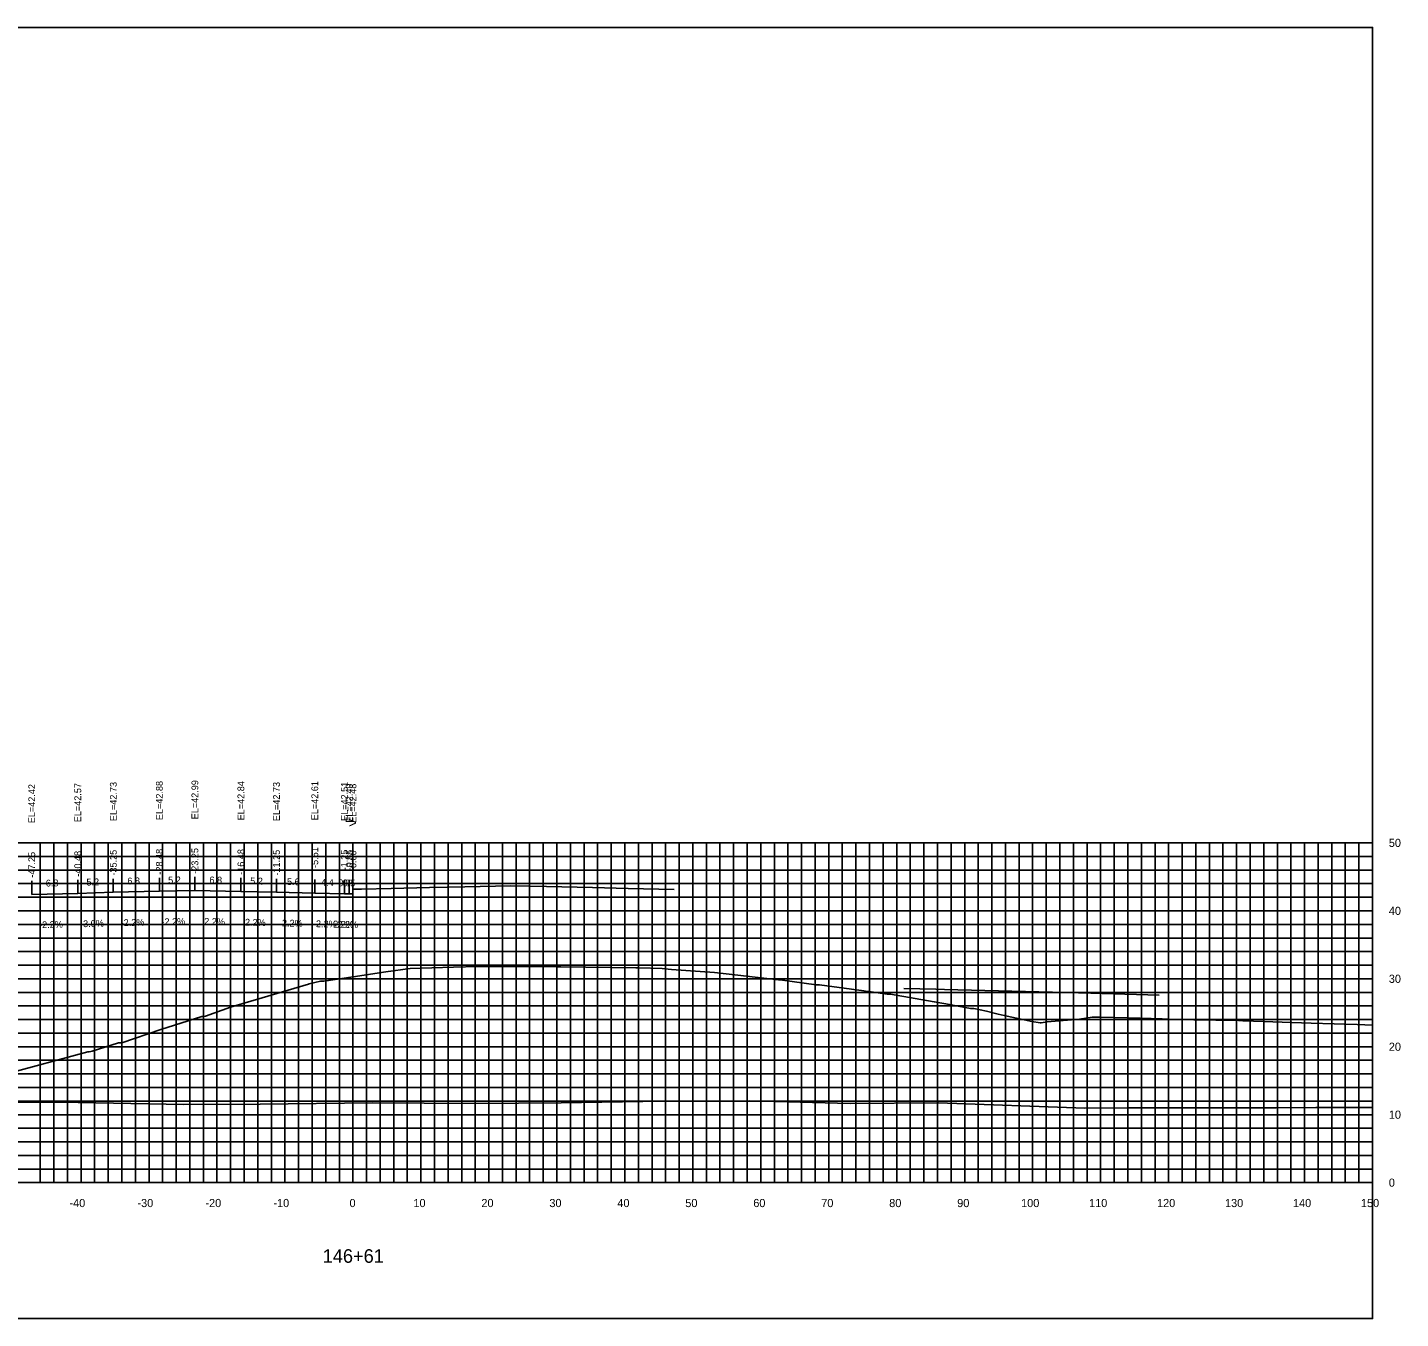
# Model space of a CAD drawing. Extents: x 1800880 to 1818864, y 245271 to 250560.
# Drawn here: x 1815699.4 to 1815901.4, y 248394.3 to 248584.3 of the extents above; entities that cross this region are included whole.
import ezdxf

# ---------------------------------------------------------------- set-up
doc = ezdxf.new("R2010")
doc.units = 0
for name, color, linetype in [('33', 7, 'Continuous'), ('ANNO-TXT', 7, 'Continuous'), ('AXIS', 7, 'Continuous'), ('CL-CNST', 7, 'Continuous'), ('DESIGN - DRAINAGE - Bridges', 7, 'Continuous'), ('Level 32', 7, 'Continuous'), ('Level 37', 7, 'Continuous'), ('Level 46', 7, 'Continuous'), ('Level 62', 7, 'Continuous'), ('SHT-BDR', 7, 'Continuous')]:
    doc.layers.add(name, color=color, linetype=linetype)

msp = doc.modelspace()

# ---------------------------------------------------------------- linework, layer by layer
at = {"layer": 'AXIS'}
msp.add_lwpolyline([(1815747.31, 248457.5), (1815747.86, 248457.51), (1815748.56, 248457.53), (1815752.92, 248457.63), (1815758.56, 248457.75), (1815763.79, 248457.86), (1815770.56, 248458.01), (1815775.79, 248457.9), (1815782.56, 248457.75), (1815787.79, 248457.63), (1815794.56, 248457.49)], dxfattribs=at)
at = {"layer": 'CL-CNST'}
msp.add_lwpolyline([(1815696, 248430.26), (1815708.31, 248433.58), (1815708.5, 248433.58), (1815708.77, 248433.65), (1815708.94, 248433.7), (1815712.83, 248434.91), (1815713.22, 248434.91), (1815713.33, 248434.91), (1815719.04, 248436.85), (1815725.1, 248438.8), (1815725.24, 248438.8), (1815725.61, 248438.81), (1815729.31, 248440.13), (1815740.78, 248443.56), (1815740.87, 248443.57), (1815742.56, 248444), (1815742.97, 248444), (1815743.03, 248444), (1815747.34, 248444.6), (1815752.14, 248445.33), (1815755.71, 248445.86), (1815762.13, 248446.02), (1815765.68, 248446.12), (1815766.77, 248446.14), (1815777.42, 248446.08), (1815777.89, 248446.08), (1815788.95, 248445.95), (1815789.32, 248445.94), (1815789.44, 248445.94), (1815792.82, 248445.82), (1815793.2, 248445.8), (1815794.17, 248445.72), (1815800.5, 248445.26), (1815809.9, 248444.16), (1815810.16, 248444.16), (1815815.47, 248443.42), (1815815.77, 248443.42), (1815815.96, 248443.42), (1815822.48, 248442.54), (1815823.01, 248442.48), (1815823.19, 248442.45), (1815825.91, 248442.08), (1815826.36, 248442.08), (1815826.42, 248442.08), (1815832.84, 248440.94), (1815833.96, 248440.73), (1815834.56, 248440.62), (1815838.15, 248439.98), (1815838.61, 248439.98), (1815838.65, 248439.98), (1815840.51, 248439.55), (1815842.25, 248439.14), (1815843.14, 248438.94), (1815847.19, 248438.02), (1815848.4, 248437.83), (1815848.55, 248437.83), (1815849.43, 248437.97), (1815854.21, 248438.41), (1815856.05, 248438.66), (1815856.13, 248438.66), (1815856.79, 248438.67), (1815857.09, 248438.67), (1815857.38, 248438.68), (1815863.15, 248438.51), (1815866.35, 248438.42), (1815868.19, 248438.36), (1815871.01, 248438.28), (1815871.68, 248438.28), (1815873.59, 248438.27), (1815874.25, 248438.26), (1815874.76, 248438.26), (1815875.16, 248438.26), (1815875.48, 248438.26), (1815876.92, 248438.22), (1815876.98, 248438.22), (1815878.22, 248438.15), (1815878.36, 248438.15), (1815888.28, 248437.78), (1815888.29, 248437.78), (1815891.67, 248437.68), (1815893.14, 248437.63), (1815895.07, 248437.58), (1815897.31, 248437.51)], dxfattribs=at)
at = {"layer": 'DESIGN - DRAINAGE - Bridges'}
for p, q in [((1815897.31, 248414.33), (1815897.31, 248464.33)), ((1815897.37, 248464.33), (1815897.31, 248464.33)), ((1815897.37, 248454.33), (1815897.31, 248454.33)), ((1815897.37, 248444.33), (1815897.31, 248444.33)), ((1815897.37, 248434.33), (1815897.31, 248434.33)), ((1815897.37, 248424.33), (1815897.31, 248424.33)), ((1815597.31, 248414.33), (1815897.31, 248414.33)), ((1815707.31, 248414.27), (1815707.31, 248414.33)), ((1815717.31, 248414.27), (1815717.31, 248414.33)), ((1815727.31, 248414.27), (1815727.31, 248414.33)), ((1815737.31, 248414.27), (1815737.31, 248414.33)), ((1815747.31, 248414.27), (1815747.31, 248414.33)), ((1815757.31, 248414.27), (1815757.31, 248414.33)), ((1815767.31, 248414.27), (1815767.31, 248414.33)), ((1815777.31, 248414.27), (1815777.31, 248414.33)), ((1815787.31, 248414.27), (1815787.31, 248414.33)), ((1815797.31, 248414.27), (1815797.31, 248414.33)), ((1815807.31, 248414.27), (1815807.31, 248414.33)), ((1815817.31, 248414.27), (1815817.31, 248414.33)), ((1815827.31, 248414.27), (1815827.31, 248414.33)), ((1815837.31, 248414.27), (1815837.31, 248414.33)), ((1815847.31, 248414.27), (1815847.31, 248414.33)), ((1815857.31, 248414.27), (1815857.31, 248414.33)), ((1815867.31, 248414.27), (1815867.31, 248414.33)), ((1815877.31, 248414.27), (1815877.31, 248414.33)), ((1815887.31, 248414.27), (1815887.31, 248414.33)), ((1815897.31, 248414.27), (1815897.31, 248414.33)), ((1815897.37, 248414.33), (1815897.31, 248414.33))]:
    msp.add_line(p, q, dxfattribs=at)
at = {"layer": 'Level 37'}
for p, q in [((1815700.06, 248456.75), (1815700.06, 248458.75)), ((1815706.83, 248456.9), (1815706.83, 248458.9)), ((1815712.06, 248457.06), (1815712.06, 248459.06)), ((1815718.83, 248457.21), (1815718.83, 248459.21)), ((1815724.06, 248457.32), (1815724.06, 248459.32)), ((1815730.83, 248457.17), (1815730.83, 248459.17)), ((1815736.06, 248457.06), (1815736.06, 248459.06)), ((1815741.7, 248456.93), (1815741.7, 248458.93)), ((1815746.06, 248456.84), (1815746.06, 248458.84)), ((1815746.76, 248456.82), (1815746.76, 248458.82)), ((1815747.31, 248456.81), (1815747.31, 248458.81))]:
    msp.add_line(p, q, dxfattribs=at)
msp.add_lwpolyline([(1815597.31, 248394.33), (1815897.31, 248394.33), (1815897.31, 248584.33), (1815597.31, 248584.33)], close=True, dxfattribs=at)
at = {"layer": 'Level 46'}
for p, q in [((1815597.31, 248464.33), (1815897.31, 248464.33)), ((1815701.31, 248414.33), (1815701.31, 248464.33)), ((1815703.31, 248414.33), (1815703.31, 248464.33)), ((1815705.31, 248414.33), (1815705.31, 248464.33)), ((1815707.31, 248414.33), (1815707.31, 248464.33)), ((1815709.31, 248414.33), (1815709.31, 248464.33)), ((1815711.31, 248414.33), (1815711.31, 248464.33)), ((1815713.31, 248414.33), (1815713.31, 248464.33)), ((1815715.31, 248414.33), (1815715.31, 248464.33)), ((1815717.31, 248414.33), (1815717.31, 248464.33)), ((1815719.31, 248414.33), (1815719.31, 248464.33)), ((1815721.31, 248414.33), (1815721.31, 248464.33)), ((1815723.31, 248414.33), (1815723.31, 248464.33)), ((1815725.31, 248414.33), (1815725.31, 248464.33)), ((1815727.31, 248414.33), (1815727.31, 248464.33)), ((1815729.31, 248414.33), (1815729.31, 248464.33)), ((1815731.31, 248414.33), (1815731.31, 248464.33)), ((1815733.31, 248414.33), (1815733.31, 248464.33)), ((1815735.31, 248414.33), (1815735.31, 248464.33)), ((1815737.31, 248414.33), (1815737.31, 248464.33)), ((1815739.31, 248414.33), (1815739.31, 248464.33)), ((1815741.31, 248414.33), (1815741.31, 248464.33)), ((1815743.31, 248414.33), (1815743.31, 248464.33)), ((1815745.31, 248414.33), (1815745.31, 248464.33)), ((1815747.31, 248414.33), (1815747.31, 248464.33)), ((1815749.31, 248414.33), (1815749.31, 248464.33)), ((1815751.31, 248414.33), (1815751.31, 248464.33)), ((1815753.31, 248414.33), (1815753.31, 248464.33)), ((1815755.31, 248414.33), (1815755.31, 248464.33)), ((1815757.31, 248414.33), (1815757.31, 248464.33)), ((1815759.31, 248414.33), (1815759.31, 248464.33)), ((1815761.31, 248414.33), (1815761.31, 248464.33)), ((1815763.31, 248414.33), (1815763.31, 248464.33)), ((1815765.31, 248414.33), (1815765.31, 248464.33)), ((1815767.31, 248414.33), (1815767.31, 248464.33)), ((1815769.31, 248414.33), (1815769.31, 248464.33)), ((1815771.31, 248414.33), (1815771.31, 248464.33)), ((1815773.31, 248414.33), (1815773.31, 248464.33)), ((1815775.31, 248414.33), (1815775.31, 248464.33)), ((1815777.31, 248414.33), (1815777.31, 248464.33)), ((1815779.31, 248414.33), (1815779.31, 248464.33)), ((1815781.31, 248414.33), (1815781.31, 248464.33)), ((1815783.31, 248414.33), (1815783.31, 248464.33)), ((1815785.31, 248414.33), (1815785.31, 248464.33)), ((1815787.31, 248414.33), (1815787.31, 248464.33)), ((1815789.31, 248414.33), (1815789.31, 248464.33)), ((1815791.31, 248414.33), (1815791.31, 248464.33)), ((1815793.31, 248414.33), (1815793.31, 248464.33)), ((1815795.31, 248414.33), (1815795.31, 248464.33)), ((1815797.31, 248414.33), (1815797.31, 248464.33)), ((1815799.31, 248414.33), (1815799.31, 248464.33)), ((1815801.31, 248414.33), (1815801.31, 248464.33)), ((1815803.31, 248414.33), (1815803.31, 248464.33)), ((1815805.31, 248414.33), (1815805.31, 248464.33)), ((1815807.31, 248414.33), (1815807.31, 248464.33)), ((1815809.31, 248414.33), (1815809.31, 248464.33)), ((1815811.31, 248414.33), (1815811.31, 248464.33)), ((1815813.31, 248414.33), (1815813.31, 248464.33)), ((1815815.31, 248414.33), (1815815.31, 248464.33)), ((1815817.31, 248414.33), (1815817.31, 248464.33)), ((1815819.31, 248414.33), (1815819.31, 248464.33)), ((1815821.31, 248414.33), (1815821.31, 248464.33)), ((1815823.31, 248414.33), (1815823.31, 248464.33)), ((1815825.31, 248414.33), (1815825.31, 248464.33)), ((1815827.31, 248414.33), (1815827.31, 248464.33)), ((1815829.31, 248414.33), (1815829.31, 248464.33)), ((1815831.31, 248414.33), (1815831.31, 248464.33)), ((1815833.31, 248414.33), (1815833.31, 248464.33)), ((1815835.31, 248414.33), (1815835.31, 248464.33)), ((1815837.31, 248414.33), (1815837.31, 248464.33)), ((1815839.31, 248414.33), (1815839.31, 248464.33)), ((1815841.31, 248414.33), (1815841.31, 248464.33)), ((1815843.31, 248414.33), (1815843.31, 248464.33)), ((1815845.31, 248414.33), (1815845.31, 248464.33)), ((1815847.31, 248414.33), (1815847.31, 248464.33)), ((1815849.31, 248414.33), (1815849.31, 248464.33)), ((1815851.31, 248414.33), (1815851.31, 248464.33)), ((1815853.31, 248414.33), (1815853.31, 248464.33)), ((1815855.31, 248414.33), (1815855.31, 248464.33)), ((1815857.31, 248414.33), (1815857.31, 248464.33)), ((1815859.31, 248414.33), (1815859.31, 248464.33)), ((1815861.31, 248414.33), (1815861.31, 248464.33)), ((1815863.31, 248414.33), (1815863.31, 248464.33)), ((1815865.31, 248414.33), (1815865.31, 248464.33)), ((1815867.31, 248414.33), (1815867.31, 248464.33)), ((1815869.31, 248414.33), (1815869.31, 248464.33)), ((1815871.31, 248414.33), (1815871.31, 248464.33)), ((1815873.31, 248414.33), (1815873.31, 248464.33)), ((1815875.31, 248414.33), (1815875.31, 248464.33)), ((1815877.31, 248414.33), (1815877.31, 248464.33)), ((1815879.31, 248414.33), (1815879.31, 248464.33)), ((1815881.31, 248414.33), (1815881.31, 248464.33)), ((1815883.31, 248414.33), (1815883.31, 248464.33)), ((1815885.31, 248414.33), (1815885.31, 248464.33)), ((1815887.31, 248414.33), (1815887.31, 248464.33)), ((1815889.31, 248414.33), (1815889.31, 248464.33)), ((1815891.31, 248414.33), (1815891.31, 248464.33)), ((1815893.31, 248414.33), (1815893.31, 248464.33)), ((1815895.31, 248414.33), (1815895.31, 248464.33)), ((1815897.31, 248414.33), (1815897.31, 248464.33)), ((1815597.31, 248462.33), (1815897.31, 248462.33)), ((1815597.31, 248460.33), (1815897.31, 248460.33)), ((1815597.31, 248458.33), (1815897.31, 248458.33)), ((1815597.31, 248456.33), (1815897.31, 248456.33)), ((1815597.31, 248454.33), (1815897.31, 248454.33)), ((1815597.31, 248452.33), (1815897.31, 248452.33)), ((1815597.31, 248450.33), (1815897.31, 248450.33)), ((1815597.31, 248448.33), (1815897.31, 248448.33)), ((1815597.31, 248446.33), (1815897.31, 248446.33)), ((1815597.31, 248444.33), (1815897.31, 248444.33)), ((1815597.31, 248442.33), (1815897.31, 248442.33)), ((1815597.31, 248440.33), (1815897.31, 248440.33)), ((1815597.31, 248438.33), (1815897.31, 248438.33)), ((1815597.31, 248436.33), (1815897.31, 248436.33)), ((1815597.31, 248434.33), (1815897.31, 248434.33)), ((1815597.31, 248432.33), (1815897.31, 248432.33)), ((1815597.31, 248430.33), (1815897.31, 248430.33)), ((1815597.31, 248428.33), (1815897.31, 248428.33)), ((1815597.31, 248426.33), (1815897.31, 248426.33)), ((1815597.31, 248424.33), (1815897.31, 248424.33)), ((1815597.31, 248422.33), (1815897.31, 248422.33)), ((1815597.31, 248420.33), (1815897.31, 248420.33)), ((1815597.31, 248418.33), (1815897.31, 248418.33)), ((1815597.31, 248416.33), (1815897.31, 248416.33)), ((1815597.31, 248414.33), (1815897.31, 248414.33))]:
    msp.add_line(p, q, dxfattribs=at)
at = {"layer": 'Level 62'}
for points in [[(1815700.06, 248456.75), (1815706.83, 248456.9), (1815712.06, 248457.06), (1815718.83, 248457.21), (1815724.06, 248457.32), (1815730.83, 248457.17), (1815736.06, 248457.06), (1815741.7, 248456.93), (1815746.06, 248456.84), (1815746.76, 248456.82), (1815747.31, 248456.81)], [(1815828.35, 248442.92), (1815833.06, 248442.8), (1815834.36, 248442.76), (1815852.19, 248442.29), (1815855.86, 248442.2), (1815857.56, 248442.15), (1815865.9, 248441.93)], [(1815597.31, 248426.35), (1815611.41, 248426.25), (1815614.46, 248426.26), (1815639.16, 248426.09), (1815644.75, 248426.1), (1815666.92, 248426.04), (1815674.67, 248426.07), (1815694.67, 248426.1), (1815704.29, 248426.15), (1815722.43, 248425.83), (1815733.67, 248425.9), (1815750.18, 248426.07), (1815765.4, 248425.97), (1815777.94, 248426.05), (1815792.96, 248426.31), (1815805.69, 248426.38), (1815820.46, 248425.98), (1815833.45, 248426.06), (1815855, 248425.31), (1815861.2, 248425.36), (1815883.15, 248425.36), (1815888.96, 248425.39), (1815897.31, 248425.39)]]:
    msp.add_lwpolyline(points, dxfattribs=at)

# ---------------------------------------------------------------- texts
for s, p in [('-40', (1815705.61, 248410.73)), ('-30', (1815715.61, 248410.73)), ('-20', (1815725.61, 248410.73)), ('-10', (1815735.61, 248410.73)), ('0', (1815746.81, 248410.73)), ('10', (1815756.21, 248410.73)), ('20', (1815766.21, 248410.73)), ('30', (1815776.21, 248410.73)), ('40', (1815786.21, 248410.73)), ('50', (1815796.21, 248410.73)), ('60', (1815806.21, 248410.73)), ('70', (1815816.21, 248410.73)), ('80', (1815826.21, 248410.73)), ('90', (1815836.21, 248410.73)), ('100', (1815845.61, 248410.73)), ('110', (1815855.61, 248410.73)), ('120', (1815865.61, 248410.73)), ('130', (1815875.61, 248410.73)), ('140', (1815885.61, 248410.73)), ('150', (1815895.61, 248410.73))]:
    msp.add_text(s, height=1.2).set_placement(p)
at = {"layer": '33'}
for s, p in [('50', (1815899.71, 248463.73)), ('40', (1815899.71, 248453.73)), ('30', (1815899.71, 248443.73)), ('20', (1815899.71, 248433.73)), ('10', (1815899.71, 248423.73)), ('0', (1815899.71, 248413.73))]:
    msp.add_text(s, height=1.2, dxfattribs=at).set_placement(p)
at = {"layer": 'ANNO-TXT'}
for s, rotation, p in [('6.8', 1.2603, (1815702.14, 248457.9)), ('5.2', 1.7321, (1815708.13, 248458.04)), ('6.8', 1.2603, (1815714.14, 248458.2)), ('5.2', 1.2603, (1815720.14, 248458.34)), ('6.8', 358.7397, (1815726.19, 248458.38)), ('5.2', 358.7397, (1815732.19, 248458.24)), ('5.6', 358.7397, (1815737.6, 248458.13)), ('4.4', 358.7397, (1815742.62, 248458.01)), ('0.7', 358.7397, (1815745.15, 248457.96)), ('0.5', 358.7397, (1815745.78, 248457.95)), ('-2.2%', 1.2603, (1815701.15, 248451.77)), ('-3.0%', 1.7321, (1815707.19, 248451.91)), ('-2.2%', 1.2603, (1815713.15, 248452.08)), ('-2.2%', 1.2603, (1815719.15, 248452.21)), ('2.2%', 358.7397, (1815725.42, 248452.29)), ('2.2%', 358.7397, (1815731.42, 248452.16)), ('2.2%', 358.7397, (1815736.86, 248452.04)), ('2.2%', 358.7397, (1815741.86, 248451.93)), ('2.2%', 358.7397, (1815744.39, 248451.87)), ('2.2%', 358.7397, (1815745.01, 248451.86))]:
    msp.add_text(s, height=1, rotation=rotation, dxfattribs=at).set_placement(p)
at = {"layer": 'DESIGN - DRAINAGE - Bridges'}
msp.add_text('>', height=1.5, dxfattribs=at).set_placement((1815746.7, 248466.58))
at = {"layer": 'Level 32'}
msp.add_text('146+61', height=2, dxfattribs=at).set_placement((1815742.86, 248402.53))
at = {"layer": 'SHT-BDR'}
for s, p in [('EL=42.42', (1815700.56, 248467.22)), ('EL=42.57', (1815707.33, 248467.37)), ('EL=42.73', (1815712.56, 248467.53)), ('EL=42.88', (1815719.33, 248467.68)), ('EL=42.99', (1815724.56, 248467.8)), ('EL=42.84', (1815731.33, 248467.65)), ('EL=42.73', (1815736.56, 248467.53)), ('EL=42.61', (1815742.2, 248467.66)), ('EL=42.51', (1815746.56, 248467.56)), ('EL=42.49', (1815747.26, 248467.3)), ('EL=42.48', (1815747.81, 248467.28)), ('-47.25', (1815700.56, 248459.21)), ('-40.48', (1815707.33, 248459.36)), ('-35.25', (1815712.56, 248459.52)), ('-28.48', (1815719.33, 248459.66)), ('-23.25', (1815724.56, 248459.78)), ('-16.48', (1815731.33, 248459.63)), ('-11.25', (1815736.56, 248459.52)), ('-5.61', (1815742.2, 248460.64)), ('-1.25', (1815746.56, 248460.29)), ('-0.55', (1815747.26, 248460.27)), ('-0.00', (1815747.81, 248460.18))]:
    msp.add_text(s, height=1, rotation=90, dxfattribs=at).set_placement(p)

doc.saveas('drawing.dxf')
